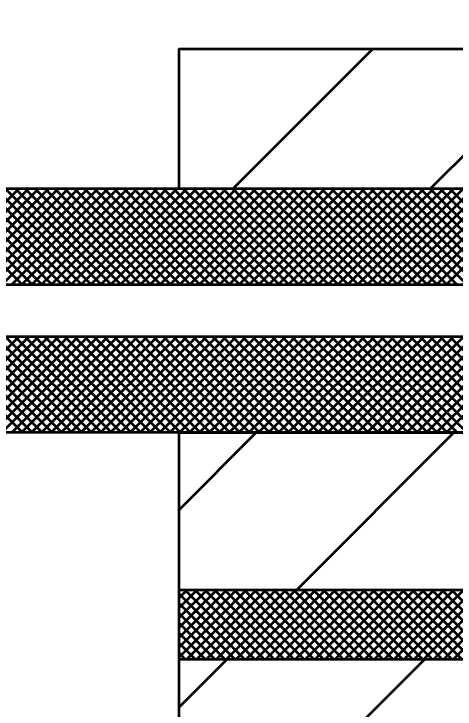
# Model space of a CAD drawing. Extents: x -1 to 679, y 0 to 440.
# Drawn here: x 503.79 to 510.11, y 411.08 to 421.04 of the extents above; entities that cross this region are included whole.
import ezdxf

# ---------------------------------------------------------------- set-up
doc = ezdxf.new("R2010")
doc.units = 0
doc.header["$LTSCALE"] = 0.8
doc.layers.add('1', color=7, linetype='Continuous', lineweight=53)

msp = doc.modelspace()

# ---------------------------------------------------------------- linework, layer by layer
at = {"layer": '1'}
for p, q in [((506.9287, 418.5423), (508.9287, 420.5423)), ((509.7571, 418.5423), (511.7571, 420.5423)), ((502.4909, 417.1673), (503.8659, 418.5423)), ((503.91, 417.1673), (502.535, 418.5423)), ((502.6323, 417.1673), (504.0073, 418.5423)), ((504.0515, 417.1673), (502.6765, 418.5423)), ((502.7738, 417.1673), (504.1488, 418.5423)), ((504.1929, 417.1673), (502.8179, 418.5423)), ((502.9152, 417.1673), (504.2902, 418.5423)), ((504.3343, 417.1673), (502.9593, 418.5423)), ((503.0566, 417.1673), (504.4316, 418.5423)), ((504.4758, 417.1673), (503.1008, 418.5423)), ((503.198, 417.1673), (504.573, 418.5423)), ((504.6172, 417.1673), (503.2422, 418.5423)), ((503.3394, 417.1673), (504.7144, 418.5423)), ((504.7586, 417.1673), (503.3836, 418.5423)), ((503.4808, 417.1673), (504.8558, 418.5423)), ((504.9, 417.1673), (503.525, 418.5423)), ((503.6223, 417.1673), (504.9973, 418.5423)), ((505.0414, 417.1673), (503.6664, 418.5423)), ((503.7637, 417.1673), (505.1387, 418.5423)), ((505.1828, 417.1673), (503.8078, 418.5423)), ((503.9052, 417.1673), (505.2802, 418.5423)), ((505.3243, 417.1673), (503.9493, 418.5423)), ((504.0466, 417.1673), (505.4216, 418.5423)), ((505.4657, 417.1673), (504.0907, 418.5423)), ((504.188, 417.1673), (505.563, 418.5423)), ((505.6071, 417.1673), (504.2321, 418.5423)), ((504.3294, 417.1673), (505.7044, 418.5423)), ((505.7485, 417.1673), (504.3735, 418.5423)), ((504.4708, 417.1673), (505.8458, 418.5423)), ((505.8899, 417.1673), (504.5149, 418.5423)), ((504.6122, 417.1673), (505.9872, 418.5423)), ((506.0313, 417.1673), (504.6563, 418.5423)), ((504.7537, 417.1673), (506.1287, 418.5423)), ((506.1728, 417.1673), (504.7978, 418.5423)), ((504.8951, 417.1673), (506.2701, 418.5423)), ((506.3142, 417.1673), (504.9392, 418.5423)), ((505.0365, 417.1673), (506.4115, 418.5423)), ((506.4556, 417.1673), (505.0806, 418.5423)), ((505.1779, 417.1673), (506.5529, 418.5423)), ((506.5971, 417.1673), (505.2221, 418.5423)), ((505.3193, 417.1673), (506.6943, 418.5423)), ((506.7385, 417.1673), (505.3635, 418.5423)), ((505.4607, 417.1673), (506.8357, 418.5423)), ((506.8799, 417.1673), (505.5049, 418.5423)), ((505.6022, 417.1673), (506.9772, 418.5423)), ((507.0213, 417.1673), (505.6463, 418.5423)), ((505.7436, 417.1673), (507.1186, 418.5423)), ((507.1627, 417.1673), (505.7877, 418.5423)), ((505.885, 417.1673), (507.26, 418.5423)), ((507.3042, 417.1673), (505.9292, 418.5423)), ((506.0264, 417.1673), (507.4014, 418.5423)), ((507.4456, 417.1673), (506.0706, 418.5423)), ((506.1678, 417.1673), (507.5428, 418.5423)), ((507.587, 417.1673), (506.212, 418.5423)), ((506.3093, 417.1673), (507.6843, 418.5423)), ((507.7284, 417.1673), (506.3534, 418.5423)), ((506.4507, 417.1673), (507.8257, 418.5423)), ((507.8698, 417.1673), (506.4948, 418.5423)), ((506.5922, 417.1673), (507.9672, 418.5423)), ((508.0112, 417.1673), (506.6362, 418.5423)), ((506.7336, 417.1673), (508.1086, 418.5423)), ((508.1527, 417.1673), (506.7777, 418.5423)), ((506.875, 417.1673), (508.25, 418.5423)), ((508.2941, 417.1673), (506.9191, 418.5423)), ((507.0164, 417.1673), (508.3914, 418.5423)), ((508.4355, 417.1673), (507.0605, 418.5423)), ((507.1578, 417.1673), (508.5328, 418.5423)), ((508.5769, 417.1673), (507.2019, 418.5423)), ((507.2992, 417.1673), (508.6742, 418.5423)), ((508.7183, 417.1673), (507.3433, 418.5423)), ((507.4407, 417.1673), (508.8157, 418.5423)), ((508.8597, 417.1673), (507.4847, 418.5423)), ((507.5821, 417.1673), (508.9571, 418.5423)), ((509.0012, 417.1673), (507.6262, 418.5423)), ((507.7235, 417.1673), (509.0985, 418.5423)), ((509.1427, 417.1673), (507.7677, 418.5423)), ((507.8649, 417.1673), (509.2399, 418.5423)), ((509.2841, 417.1673), (507.9091, 418.5423)), ((508.0063, 417.1673), (509.3813, 418.5423)), ((509.4255, 417.1673), (508.0505, 418.5423)), ((508.1477, 417.1673), (509.5227, 418.5423)), ((509.5669, 417.1673), (508.1919, 418.5423)), ((508.2892, 417.1673), (509.6642, 418.5423)), ((509.7083, 417.1673), (508.3333, 418.5423)), ((508.4306, 417.1673), (509.8056, 418.5423)), ((509.8497, 417.1673), (508.4747, 418.5423)), ((508.572, 417.1673), (509.947, 418.5423)), ((509.9912, 417.1673), (508.6162, 418.5423)), ((508.7134, 417.1673), (510.0884, 418.5423)), ((510.1326, 417.1673), (508.7576, 418.5423)), ((508.8549, 417.1673), (510.2299, 418.5423)), ((510.274, 417.1673), (508.899, 418.5423)), ((508.9963, 417.1673), (510.3713, 418.5423)), ((510.4154, 417.1673), (509.0404, 418.5423)), ((509.1377, 417.1673), (510.5127, 418.5423)), ((510.5568, 417.1673), (509.1818, 418.5423)), ((509.2792, 417.1673), (510.6542, 418.5423)), ((510.6982, 417.1673), (509.3232, 418.5423)), ((509.4206, 417.1673), (510.7956, 418.5423)), ((510.8397, 417.1673), (509.4647, 418.5423)), ((509.562, 417.1673), (510.937, 418.5423)), ((510.9811, 417.1673), (509.6061, 418.5423)), ((509.7034, 417.1673), (511.0784, 418.5423)), ((511.1225, 417.1673), (509.7475, 418.5423)), ((509.8448, 417.1673), (511.2198, 418.5423)), ((511.2639, 417.1673), (509.8889, 418.5423)), ((509.9862, 417.1673), (511.3612, 418.5423)), ((511.4053, 417.1673), (510.0303, 418.5423)), ((502.4872, 415.0423), (503.8622, 416.4173)), ((503.9137, 415.0423), (502.5387, 416.4173)), ((502.6287, 415.0423), (504.0037, 416.4173)), ((504.0552, 415.0423), (502.6802, 416.4173)), ((502.7701, 415.0423), (504.1451, 416.4173)), ((504.1966, 415.0423), (502.8216, 416.4173)), ((502.9115, 415.0423), (504.2865, 416.4173)), ((504.338, 415.0423), (502.963, 416.4173)), ((503.0529, 415.0423), (504.4279, 416.4173)), ((504.4794, 415.0423), (503.1044, 416.4173)), ((503.1943, 415.0423), (504.5693, 416.4173)), ((504.6208, 415.0423), (503.2458, 416.4173)), ((503.3357, 415.0423), (504.7107, 416.4173)), ((504.7622, 415.0423), (503.3872, 416.4173)), ((503.4772, 415.0423), (504.8522, 416.4173)), ((504.9037, 415.0423), (503.5287, 416.4173)), ((503.6186, 415.0423), (504.9936, 416.4173)), ((505.0451, 415.0423), (503.6701, 416.4173)), ((503.76, 415.0423), (505.135, 416.4173)), ((505.1865, 415.0423), (503.8115, 416.4173)), ((503.9014, 415.0423), (505.2764, 416.4173)), ((505.3279, 415.0423), (503.9529, 416.4173)), ((504.0428, 415.0423), (505.4178, 416.4173)), ((505.4693, 415.0423), (504.0943, 416.4173)), ((504.1843, 415.0423), (505.5593, 416.4173)), ((505.6107, 415.0423), (504.2357, 416.4173)), ((504.3257, 415.0423), (505.7007, 416.4173)), ((505.7522, 415.0423), (504.3772, 416.4173)), ((504.4672, 415.0423), (505.8422, 416.4173)), ((505.8936, 415.0423), (504.5186, 416.4173)), ((504.6086, 415.0423), (505.9836, 416.4173)), ((506.035, 415.0423), (504.66, 416.4173)), ((504.75, 415.0423), (506.125, 416.4173)), ((506.1765, 415.0423), (504.8015, 416.4173)), ((504.8914, 415.0423), (506.2664, 416.4173)), ((506.3179, 415.0423), (504.9429, 416.4173)), ((505.0328, 415.0423), (506.4078, 416.4173)), ((506.4593, 415.0423), (505.0843, 416.4173)), ((505.1742, 415.0423), (506.5492, 416.4173)), ((506.6008, 415.0423), (505.2258, 416.4173)), ((505.3157, 415.0423), (506.6907, 416.4173)), ((506.7422, 415.0423), (505.3672, 416.4173)), ((505.4571, 415.0423), (506.8321, 416.4173)), ((506.8836, 415.0423), (505.5086, 416.4173)), ((505.5985, 415.0423), (506.9735, 416.4173)), ((507.025, 415.0423), (505.65, 416.4173)), ((505.7399, 415.0423), (507.1149, 416.4173)), ((507.1664, 415.0423), (505.7914, 416.4173)), ((505.8813, 415.0423), (507.2563, 416.4173)), ((507.3078, 415.0423), (505.9328, 416.4173)), ((506.0227, 415.0423), (507.3977, 416.4173)), ((507.4493, 415.0423), (506.0743, 416.4173)), ((506.1642, 415.0423), (507.5392, 416.4173)), ((507.5907, 415.0423), (506.2157, 416.4173)), ((506.3056, 415.0423), (507.6806, 416.4173)), ((507.7321, 415.0423), (506.3571, 416.4173)), ((506.447, 415.0423), (507.822, 416.4173)), ((507.8735, 415.0423), (506.4985, 416.4173)), ((506.5884, 415.0423), (507.9634, 416.4173)), ((508.0149, 415.0423), (506.6399, 416.4173)), ((506.7299, 415.0423), (508.1049, 416.4173)), ((508.1563, 415.0423), (506.7813, 416.4173)), ((506.8713, 415.0423), (508.2463, 416.4173)), ((508.2978, 415.0423), (506.9228, 416.4173)), ((507.0127, 415.0423), (508.3877, 416.4173)), ((508.4392, 415.0423), (507.0642, 416.4173)), ((507.1542, 415.0423), (508.5292, 416.4173)), ((508.5806, 415.0423), (507.2056, 416.4173)), ((507.2956, 415.0423), (508.6706, 416.4173)), ((508.7221, 415.0423), (507.3471, 416.4173)), ((507.437, 415.0423), (508.812, 416.4173)), ((508.8635, 415.0423), (507.4885, 416.4173)), ((507.5784, 415.0423), (508.9534, 416.4173)), ((509.0049, 415.0423), (507.6299, 416.4173)), ((507.7198, 415.0423), (509.0948, 416.4173)), ((509.1463, 415.0423), (507.7713, 416.4173)), ((507.8612, 415.0423), (509.2362, 416.4173)), ((509.2877, 415.0423), (507.9127, 416.4173)), ((508.0027, 415.0423), (509.3777, 416.4173)), ((509.4292, 415.0423), (508.0542, 416.4173)), ((508.1441, 415.0423), (509.5191, 416.4173)), ((509.5706, 415.0423), (508.1956, 416.4173)), ((508.2855, 415.0423), (509.6605, 416.4173)), ((509.712, 415.0423), (508.337, 416.4173)), ((508.4269, 415.0423), (509.8019, 416.4173)), ((509.8534, 415.0423), (508.4784, 416.4173)), ((508.5683, 415.0423), (509.9433, 416.4173)), ((509.9948, 415.0423), (508.6198, 416.4173)), ((508.7097, 415.0423), (510.0847, 416.4173)), ((510.1362, 415.0423), (508.7612, 416.4173)), ((508.8512, 415.0423), (510.2262, 416.4173)), ((510.2777, 415.0423), (508.9027, 416.4173)), ((508.9926, 415.0423), (510.3676, 416.4173)), ((510.4191, 415.0423), (509.0441, 416.4173)), ((509.1341, 415.0423), (510.5091, 416.4173)), ((510.5605, 415.0423), (509.1855, 416.4173)), ((509.2755, 415.0423), (510.6505, 416.4173)), ((510.7019, 415.0423), (509.3269, 416.4173)), ((509.4169, 415.0423), (510.7919, 416.4173)), ((510.8433, 415.0423), (509.4683, 416.4173)), ((509.5583, 415.0423), (510.9333, 416.4173)), ((510.9847, 415.0423), (509.6097, 416.4173)), ((509.6997, 415.0423), (511.0747, 416.4173)), ((511.1262, 415.0423), (509.7512, 416.4173)), ((509.8412, 415.0423), (511.2162, 416.4173)), ((511.2677, 415.0423), (509.8927, 416.4173)), ((509.9826, 415.0423), (511.3576, 416.4173)), ((511.4091, 415.0423), (510.0341, 416.4173)), ((506.156, 412.7923), (506.156, 415.0423)), ((506.156, 413.9362), (507.2621, 415.0423)), ((507.8405, 412.7923), (510.0905, 415.0423)), ((506.156, 412.6748), (506.2735, 412.7923)), ((506.156, 412.5334), (506.4149, 412.7923)), ((506.156, 412.392), (506.5563, 412.7923)), ((506.156, 412.2506), (506.6977, 412.7923)), ((506.156, 412.1092), (506.8392, 412.7923)), ((506.156, 411.9677), (506.9806, 412.7923)), ((506.156, 411.8263), (507.122, 412.7923)), ((507.2399, 411.7923), (506.2399, 412.7923)), ((506.2634, 411.7923), (507.2634, 412.7923)), ((507.3813, 411.7923), (506.3813, 412.7923)), ((506.4048, 411.7923), (507.4048, 412.7923)), ((507.5227, 411.7923), (506.5227, 412.7923)), ((506.5462, 411.7923), (507.5462, 412.7923)), ((507.6642, 411.7923), (506.6642, 412.7923)), ((506.6877, 411.7923), (507.6877, 412.7923)), ((507.8056, 411.7923), (506.8056, 412.7923)), ((506.8291, 411.7923), (507.8291, 412.7923)), ((507.947, 411.7923), (506.947, 412.7923)), ((506.9706, 411.7923), (507.9706, 412.7923)), ((508.0884, 411.7923), (507.0884, 412.7923)), ((507.112, 411.7923), (508.112, 412.7923)), ((508.2298, 411.7923), (507.2298, 412.7923)), ((507.2534, 411.7923), (508.2534, 412.7923)), ((508.3712, 411.7923), (507.3712, 412.7923)), ((507.3948, 411.7923), (508.3948, 412.7923)), ((508.5127, 411.7923), (507.5127, 412.7923)), ((507.5362, 411.7923), (508.5362, 412.7923)), ((508.6541, 411.7923), (507.6541, 412.7923)), ((507.6777, 411.7923), (508.6777, 412.7923)), ((508.7955, 411.7923), (507.7955, 412.7923)), ((507.8191, 411.7923), (508.8191, 412.7923)), ((508.9369, 411.7923), (507.9369, 412.7923)), ((507.9605, 411.7923), (508.9605, 412.7923)), ((509.0783, 411.7923), (508.0783, 412.7923)), ((508.1019, 411.7923), (509.1019, 412.7923)), ((509.2197, 411.7923), (508.2197, 412.7923)), ((508.2433, 411.7923), (509.2433, 412.7923)), ((509.3612, 411.7923), (508.3612, 412.7923)), ((508.3847, 411.7923), (509.3847, 412.7923)), ((509.5027, 411.7923), (508.5027, 412.7923)), ((508.5262, 411.7923), (509.5262, 412.7923)), ((509.6441, 411.7923), (508.6441, 412.7923)), ((508.6676, 411.7923), (509.6676, 412.7923)), ((509.7855, 411.7923), (508.7855, 412.7923)), ((508.809, 411.7923), (509.809, 412.7923)), ((509.9269, 411.7923), (508.9269, 412.7923)), ((508.9504, 411.7923), (509.9504, 412.7923)), ((510.0683, 411.7923), (509.0683, 412.7923)), ((509.0918, 411.7923), (510.0918, 412.7923)), ((510.2097, 411.7923), (509.2097, 412.7923)), ((509.2332, 411.7923), (510.2332, 412.7923)), ((510.3512, 411.7923), (509.3512, 412.7923)), ((509.3748, 411.7923), (510.3748, 412.7923)), ((510.4926, 411.7923), (509.4926, 412.7923)), ((509.5162, 411.7923), (510.5162, 412.7923)), ((510.634, 411.7923), (509.634, 412.7923)), ((509.6576, 411.7923), (510.6576, 412.7923)), ((510.7754, 411.7923), (509.7754, 412.7923)), ((509.799, 411.7923), (510.799, 412.7923)), ((510.9168, 411.7923), (509.9168, 412.7923)), ((509.9404, 411.7923), (510.9404, 412.7923)), ((511.0582, 411.7923), (510.0582, 412.7923)), ((510.0818, 411.7923), (511.0818, 412.7923)), ((507.0985, 411.7923), (506.156, 412.7348)), ((506.9571, 411.7923), (506.156, 412.5934)), ((506.8156, 411.7923), (506.156, 412.4519)), ((506.6742, 411.7923), (506.156, 412.3105)), ((506.5327, 411.7923), (506.156, 412.1691)), ((506.3913, 411.7923), (506.156, 412.0277)), ((506.2499, 411.7923), (506.156, 411.8862)), ((506.156, 409.5423), (506.156, 411.7923)), ((506.156, 411.1078), (506.8405, 411.7923)), ((507.4189, 409.5423), (509.6689, 411.7923))]:
    msp.add_line(p, q, dxfattribs=at)
for points in [[(506.156, 418.5423), (506.156, 420.5423), (518.156, 420.5423), (518.656, 421.0423), (523.656, 421.0423)], [(495.406, 416.1673), (495.406, 417.4173), (495.406, 418.5423), (506.156, 418.5423), (516.156, 418.5423)], [(516.156, 418.5423), (516.156, 406.0423), (506.156, 406.0423), (495.406, 406.0423), (495.406, 407.1673), (495.406, 408.4173), (495.406, 409.5423), (506.156, 409.5423), (514.406, 409.5423), (514.406, 415.0423), (506.156, 415.0423), (495.406, 415.0423), (495.406, 416.1673)]]:
    msp.add_lwpolyline(points, dxfattribs=at)
for points in [[(495.906, 416.4173), (495.906, 417.1673), (514.406, 417.1673), (514.406, 416.4173)], [(506.156, 409.5423), (514.406, 409.5423), (514.406, 415.0423), (506.156, 415.0423), (514.406, 415.0423), (514.406, 409.5423)], [(506.156, 411.7923), (506.156, 412.7923), (513.656, 412.7923), (513.656, 411.7923)], [(506.156, 411.7923), (506.156, 412.7923), (513.656, 412.7923), (513.656, 411.7923)]]:
    msp.add_lwpolyline(points, close=True, dxfattribs=at)

doc.saveas('drawing.dxf')
